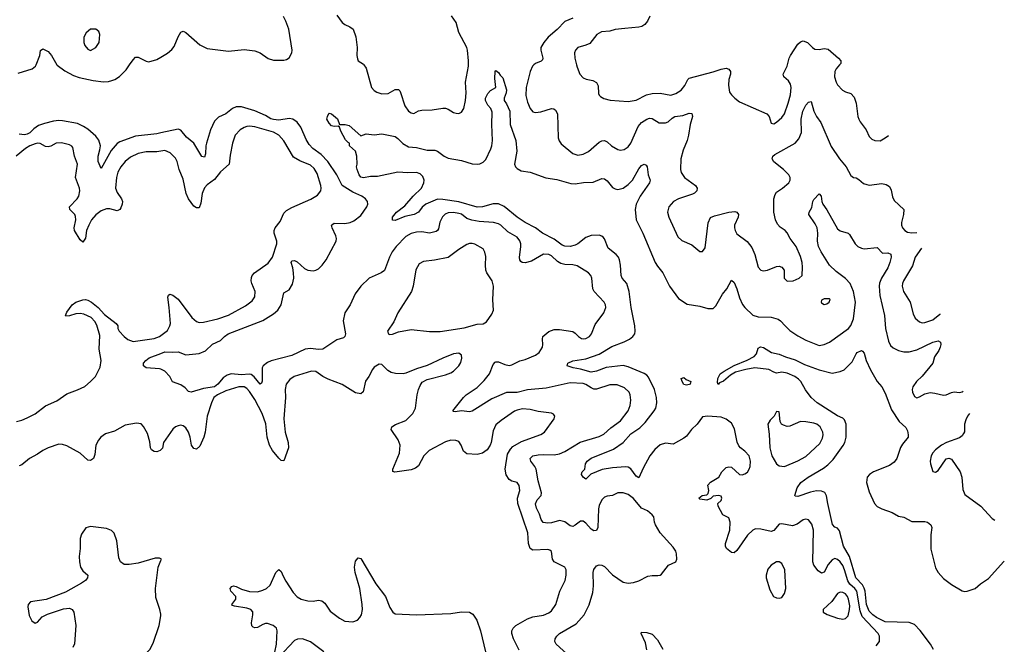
# Model space of a CAD drawing. Header units: inches. Extents: x 1649636 to 1815363, y 506543 to 641975.
# Tile 654 of 656: x 1768934 to 1776369, y 615629 to 620341. Entities that reach past the tile are written whole.
import ezdxf

# ---------------------------------------------------------------- set-up
doc = ezdxf.new("R2010")
doc.units = ezdxf.units.IN
doc.header["$MEASUREMENT"] = 0
for name, color, linetype in [('B7661', 7, 'Continuous'), ('B7662', 7, 'Continuous'), ('B7671', 7, 'Continuous'), ('B7672', 7, 'Continuous')]:
    doc.layers.add(name, color=color, linetype=linetype)

msp = doc.modelspace()

# ---------------------------------------------------------------- linework, layer by layer
at = {"layer": 'B7661', "color": 5}
for points, elevation in [([(1768922.8, 619937.2), (1769028, 619970), (1769054, 619990), (1769058.2, 620000)], 560), ([(1769214.9, 620000), (1769216.7, 619996.7), (1769275.4, 619955.4), (1769340.7, 619920.7), (1769384.5, 619904.5), (1769490, 619881.2), (1769567.3, 619872.7), (1769605.7, 619874.3), (1769630, 619881.1), (1769652.7, 619890), (1769687.3, 619912.7), (1769738.2, 619961.8), (1769763.9, 620000)], 560), ([(1770000, 619487.2), (1769970, 619480.6), (1769810, 619463), (1769690, 619420.3), (1769670, 619406.4), (1769625.4, 619354.6), (1769550, 619217.2), (1769527.8, 619270), (1769527.4, 619310), (1769540.7, 619359.3), (1769543.9, 619390), (1769532.3, 619432.3), (1769510, 619461.5), (1769450, 619514), (1769415.8, 619535.8), (1769370, 619557.1), (1769257.7, 619577.7), (1769230, 619579.5), (1769190, 619574.6), (1769121.4, 619558.6), (1769077.3, 619542.7), (1769041.6, 619518.4), (1769010, 619488.4), (1768990, 619477.7), (1768970, 619473.3), (1768930, 619477)], 560), ([(1770000, 619348.2), (1769970, 619343.2), (1769890, 619343.2), (1769830, 619332.1), (1769770, 619303.8), (1769730.1, 619269.9), (1769698, 619230), (1769676.2, 619190), (1769664.7, 619150), (1769657.2, 619070), (1769670, 619036.4), (1769702.8, 618990), (1769710.2, 618970), (1769709, 618950), (1769697.7, 618922.3), (1769690, 618909.6), (1769670, 618899.7), (1769614.7, 618914.7), (1769590, 618914.6), (1769550, 618898), (1769510, 618867.5), (1769477.5, 618830), (1769455.6, 618790), (1769439.5, 618750), (1769430, 618692.7), (1769410, 618662), (1769390, 618679.6), (1769347.3, 618750), (1769344.5, 618770), (1769357.1, 618830), (1769355.4, 618855.4), (1769350, 618872.3), (1769313.5, 618910), (1769310.9, 618930), (1769367.8, 618990), (1769379.8, 619010), (1769389, 619050), (1769387.1, 619070), (1769356.5, 619150), (1769369.8, 619249.8), (1769347.7, 619310), (1769335.8, 619375.8), (1769327.7, 619387.7), (1769310, 619398), (1769250, 619412.5), (1769210, 619409.8), (1769170, 619386), (1769150, 619380.9), (1769130, 619384.8), (1769090, 619407), (1769070, 619409.8), (1769050, 619405.2), (1769011.7, 619390), (1768977.8, 619370), (1768906.9, 619310)], 580), ([(1768910, 617308.7), (1768950, 617319.4), (1768990, 617336.6), (1769051.6, 617368.4), (1769130, 617426.4), (1769214.9, 617465.1), (1769290, 617518.7), (1769371.9, 617548.1), (1769425.6, 617574.4), (1769469.8, 617610.2), (1769508, 617650), (1769540.9, 617719.1), (1769548.8, 617770), (1769534.3, 617854.3), (1769539.1, 617959.1), (1769517, 618037), (1769502.7, 618062.7), (1769474.2, 618094.2), (1769418.3, 618118.3), (1769390, 618123.5), (1769357.3, 618122.7), (1769310, 618106.2), (1769283.9, 618103.9), (1769279.3, 618110), (1769290, 618134.8), (1769329.4, 618190), (1769359, 618210), (1769410, 618228), (1769430, 618230.3), (1769450, 618225.5), (1769477.3, 618210), (1769526.8, 618170), (1769575.8, 618115.8), (1769664, 618050), (1769674.4, 618030), (1769675.5, 618010), (1769685.5, 617990), (1769723.2, 617950), (1769750, 617927.3), (1769790, 617914.2), (1769950, 617934.8), (1769990, 617951.8), (1770000, 617959.4)], 580), ([(1770000, 617703.1), (1769990, 617707.6), (1769890, 617714), (1769868, 617730), (1769869, 617750), (1769886, 617770), (1769912.7, 617790), (1770000, 617823.5)], 560), ([(1770000, 617094.9), (1769995.8, 617090), (1769970, 617081), (1769950, 617083.4), (1769930, 617096.9), (1769922.9, 617110), (1769916.1, 617156.1), (1769898.5, 617218.5), (1769870, 617272.3), (1769851.1, 617291.1), (1769816.9, 617296.9), (1769730, 617281.4), (1769650, 617237.7), (1769583.5, 617216.5), (1769547.6, 617190), (1769530, 617169.6), (1769510.2, 617130), (1769500.7, 617059.3), (1769491.6, 617030), (1769470, 617014), (1769450, 617016.9), (1769390, 617070.9), (1769290, 617126.3), (1769257, 617137), (1769230, 617137.2), (1769150, 617111.5), (1769110, 617091.8), (1769070, 617062), (1769009.6, 617030.4), (1768950, 616982.2), (1768930, 616973.8)], 580), ([(1770000, 616272.7), (1769990, 616279.3), (1769958, 616278), (1769830, 616240.2), (1769762, 616230), (1769723.7, 616230), (1769696.3, 616250), (1769682, 616282), (1769667, 616410), (1769647.6, 616467.6), (1769627.2, 616487.2), (1769590, 616503.1), (1769470, 616518), (1769432.8, 616507.2), (1769400.9, 616459.1), (1769392.2, 616427.8), (1769390.3, 616350), (1769382.4, 616290), (1769384.9, 616250), (1769394.4, 616210), (1769410, 616182), (1769448, 616150), (1769447.4, 616130), (1769430.2, 616110), (1769402, 616090), (1769279.3, 616020.7), (1769133.8, 615966.2), (1769016.3, 615950), (1768998.8, 615930), (1768996, 615910), (1769007.1, 615847), (1769026.2, 615806.2), (1769050, 615787.2), (1769070, 615796.5), (1769104.7, 615835.3), (1769143.9, 615856.1), (1769265, 615895), (1769310, 615900.3), (1769331.6, 615891.6), (1769342.5, 615870), (1769358.3, 615770), (1769347.7, 615632.3), (1769335.3, 615604.7)], 620), ([(1770000, 615855.5), (1769992.8, 615890), (1769962.3, 615982.3), (1769959.9, 616050), (1769980.7, 616210), (1770000, 616259.7)], 620), ([(1770000, 615265.1), (1769922.3, 615282.3), (1769870, 615283.1), (1769790, 615273), (1769770, 615276.3), (1769746.2, 615286.2), (1769720.7, 615310), (1769712, 615330), (1769714, 615350), (1769747.4, 615412.6), (1769771.5, 615470), (1769790, 615490.3), (1769875.5, 615544.5), (1769916.9, 615590), (1769943.3, 615636.7), (1769988.2, 615770), (1770000, 615843)], 620)]:
    msp.add_lwpolyline(points, dxfattribs=dict(at, elevation=elevation))
at = {"layer": 'B7662', "color": 5, "elevation": 580}
msp.add_lwpolyline([(1769510, 620269.3), (1769470, 620269.3), (1769437.3, 620242.7), (1769418, 620210), (1769418, 620170), (1769425.1, 620145.1), (1769450, 620117.3), (1769470, 620108.5), (1769509.2, 620130), (1769533.6, 620170), (1769538.4, 620230), (1769531.2, 620251.2)], close=True, dxfattribs=at)
at = {"layer": 'B7662', "color": 5, "elevation": 560}
for points in [[(1769058.2, 620000), (1769087.3, 620070), (1769092.7, 620107.3), (1769110, 620120.7), (1769150, 620100.5), (1769175.3, 620070), (1769214.9, 620000)], [(1769763.9, 620000), (1769790, 620038.8), (1769810, 620057.3), (1769830, 620059.1), (1769890, 620027.3), (1769910, 620024), (1769970, 620040.7), (1770000, 620058.2)]]:
    msp.add_lwpolyline(points, dxfattribs=at)
at = {"layer": 'B7671', "color": 5}
for points, elevation in [([(1771533.1, 620000), (1771550, 619974), (1771590, 619828.4), (1771610, 619806.4), (1771630, 619794.4), (1771670, 619781.6), (1771715.6, 619784.4), (1771770, 619813.4), (1771794.4, 619814.4), (1771804.9, 619804.9), (1771810, 619792), (1771842.4, 619690), (1771870, 619650.7), (1771890, 619637.3), (1771910, 619634), (1771946.3, 619653.7), (1771970, 619659.5), (1772050, 619661.3), (1772130, 619672.7), (1772150, 619672.7), (1772170, 619665.5), (1772210, 619640.5), (1772230, 619634.9), (1772250, 619633), (1772270, 619642), (1772288.1, 619671.9), (1772300.4, 619730), (1772305.7, 619790), (1772299.8, 619870), (1772323.8, 619990), (1772323.9, 620000)], 560), ([(1772817.8, 620000), (1772807.5, 619990), (1772788.7, 619950), (1772758.5, 619830), (1772757.5, 619770), (1772770, 619719.1), (1772789, 619670), (1772810, 619646.4), (1772830, 619639.5), (1772870, 619646.3), (1772950, 619671.6), (1772968.8, 619668.8), (1772979.4, 619659.4), (1772994.3, 619630), (1773000.4, 619450), (1773007.2, 619427.2), (1773023.6, 619403.6), (1773110, 619330.5), (1773150, 619318.4), (1773190, 619326.7), (1773230, 619345.3), (1773310, 619417.6), (1773330, 619426.7), (1773350, 619428.2), (1773370, 619419.3), (1773403, 619390), (1773450, 619361.1), (1773470, 619355.8), (1773499.1, 619360.9), (1773530, 619382.4), (1773550, 619408.2), (1773603.7, 619536.3), (1773630, 619564.2), (1773670, 619591.1), (1773690, 619598.2), (1773710, 619594.4), (1773763.1, 619563.1), (1773810, 619562), (1773830.7, 619569.3), (1773862.1, 619597.9), (1773882.4, 619610), (1773942.6, 619617.4), (1773990, 619635.5), (1774010, 619632.4), (1774013.8, 619610), (1773997.7, 619550), (1773984.2, 619470), (1773973.4, 619430), (1773943.8, 619356.2), (1773927.5, 619290), (1773923.1, 619210), (1773930, 619187.3), (1773954.4, 619150), (1774036.5, 619090), (1774050.3, 619070), (1774048.4, 619050), (1774030, 619031.6), (1774015.8, 619024.2), (1773910, 618989.8), (1773872.4, 618970), (1773835.8, 618930), (1773827, 618890), (1773835.8, 618850), (1773903.1, 618703.1), (1773934.4, 618674.4), (1774010, 618641.6), (1774070, 618592.7), (1774090, 618593), (1774110, 618618.8), (1774132.1, 618807.9), (1774150, 618847.7), (1774179.7, 618860.3), (1774290, 618889), (1774334.5, 618894.5), (1774348.8, 618888.8), (1774361.3, 618870), (1774359.5, 618850), (1774333.1, 618790), (1774331.7, 618770), (1774336.5, 618750), (1774350, 618726), (1774426.5, 618666.5), (1774461.8, 618621.8), (1774486, 618570), (1774510, 618474.8), (1774530, 618450.5), (1774550, 618445.3), (1774582, 618450), (1774650, 618478), (1774670, 618480.7), (1774690, 618474.8), (1774706.8, 618450), (1774706.8, 618390), (1774730, 618368), (1774775.3, 618370), (1774819, 618390), (1774842.7, 618410), (1774846.6, 618473.4), (1774842.4, 618510), (1774830, 618555.1), (1774796.4, 618630), (1774752.6, 618690), (1774730, 618732.7), (1774715.1, 618750), (1774676.1, 618776.1), (1774657.6, 618797.6), (1774642.6, 618830), (1774629.7, 618889.7), (1774629.8, 618990), (1774637.8, 619022.2), (1774650, 619039.5), (1774695.1, 619070), (1774742.7, 619110), (1774753.2, 619130), (1774752.7, 619150), (1774742, 619170), (1774703, 619210), (1774627.8, 619267.8), (1774617.2, 619290), (1774621.1, 619310), (1774636.2, 619323.8), (1774790, 619408.9), (1774818.9, 619441.1), (1774839, 619490), (1774834.3, 619590), (1774846.7, 619650), (1774870, 619696.5), (1774890, 619719.3), (1774910, 619722.8), (1774930.2, 619650.2), (1774951.3, 619611.3), (1774984.8, 619564.8), (1775063, 619383), (1775123.6, 619290), (1775175.6, 619230), (1775210, 619165.5), (1775230, 619150.4), (1775250, 619146.7), (1775270, 619136.4), (1775306.1, 619106.1), (1775330, 619097), (1775350, 619093.7), (1775445.3, 619105.3), (1775478.4, 619098.4), (1775502, 619082), (1775514.7, 619054.7), (1775525.3, 619005.3), (1775537.6, 618977.6), (1775610.4, 618910), (1775608.7, 618870), (1775591.7, 618810), (1775591.8, 618790), (1775600.3, 618770), (1775617.6, 618750), (1775638.7, 618738.7), (1775670, 618733.8), (1775708.1, 618736.4)], 560), ([(1773139.6, 620000), (1773143.6, 619983.6), (1773164.9, 619930), (1773190, 619902), (1773212.2, 619892.2), (1773261.4, 619881.4), (1773290, 619867.3), (1773302, 619842), (1773304.9, 619784.9), (1773310.4, 619770.4), (1773320.9, 619760.9), (1773345.7, 619745.7), (1773393.4, 619733.4), (1773530, 619723.1), (1773590, 619734), (1773666.7, 619773.3), (1773710, 619784.9), (1773770, 619785.5), (1773850.3, 619770.3), (1773890, 619783.2), (1773929.6, 619810), (1773956.2, 619843.8), (1773978.9, 619890), (1773990, 619898.5), (1774170, 619947.3), (1774230, 619967.9), (1774270, 619974.3), (1774288.7, 619968.7), (1774302.4, 619950), (1774302.6, 619930), (1774288.9, 619890), (1774285.8, 619845.9), (1774295.3, 619795.2), (1774310, 619774.9), (1774333.7, 619750), (1774370, 619722.4), (1774575.8, 619630), (1774594.5, 619610), (1774610, 619560.7), (1774630, 619555.8), (1774650, 619567.2), (1774690, 619602.6), (1774709.8, 619630.2), (1774738, 619710), (1774754.5, 619774.5), (1774760.4, 619830), (1774755, 619855), (1774739.8, 619879.8), (1774705.1, 619910), (1774698.9, 619930), (1774729.2, 619990.8), (1774731.7, 620000)], 580), ([(1775125.5, 620000), (1775098.7, 619970), (1775088.9, 619950), (1775087.4, 619910), (1775100.3, 619870), (1775110.4, 619850), (1775148.2, 619810), (1775170, 619797), (1775210, 619783.1), (1775235.9, 619755.9), (1775251.8, 619710), (1775263, 619610), (1775270.4, 619590.4), (1775280.7, 619570), (1775326, 619510), (1775350, 619460.7), (1775370, 619439.3), (1775392, 619430), (1775432.1, 619427.9), (1775470, 619448.4), (1775494.9, 619467.5)], 580), ([(1775402.2, 615617.7), (1775427.3, 615650), (1775426.9, 615690), (1775416.8, 615710), (1775297.1, 615837.1), (1775280.6, 615880.6), (1775254.8, 616030), (1775240.6, 616050), (1775202.9, 616082.9), (1775186.9, 616106.9), (1775163.6, 616190), (1775150, 616222.3), (1775130, 616251.8), (1775110, 616268.7), (1775090, 616274.6), (1775070, 616266.6), (1775038.2, 616230), (1775010, 616173.2), (1774990, 616165.2), (1774962.7, 616182.7), (1774930, 616226), (1774924, 616250), (1774928.8, 616488.8), (1774914.8, 616534.8), (1774890, 616567), (1774870, 616573), (1774850, 616568), (1774806.3, 616533.7), (1774770, 616521.7), (1774690, 616536.2), (1774670, 616533.6), (1774630, 616485.8), (1774610, 616478.4), (1774530, 616497.2), (1774490, 616498.5), (1774470, 616489.7), (1774430, 616453), (1774350, 616336), (1774330, 616319.3), (1774310, 616320.9), (1774272.7, 616350), (1774264.5, 616370), (1774265.1, 616390), (1774297.7, 616490), (1774298, 616550), (1774290, 616583.7), (1774244.9, 616604.9), (1774208.7, 616670), (1774206, 616690), (1774230, 616714), (1774235.3, 616730), (1774230, 616746), (1774210, 616751.8), (1774170, 616746), (1774152.7, 616727.3), (1774123.6, 616716.4), (1774070, 616724), (1774062, 616730), (1774088, 616750), (1774123.1, 616756.9), (1774134, 616766), (1774137, 616790), (1774131.8, 616830), (1774150, 616852), (1774214, 616890), (1774235.1, 616930), (1774270, 616962), (1774290, 616967.7), (1774310, 616964.9), (1774370, 616910.6), (1774390, 616908), (1774410, 616913.4), (1774430, 616927.7), (1774442.9, 616950), (1774449.6, 616970), (1774451.8, 617010), (1774442, 617050), (1774410, 617086), (1774377.2, 617110), (1774364.7, 617124.7), (1774353.1, 617153.1), (1774333, 617253), (1774310, 617296.2), (1774270, 617326.9), (1774230, 617342.3), (1774130, 617349.7), (1774090, 617345.6), (1774050.1, 617289.9), (1774008.4, 617250), (1773970, 617199.5), (1773950, 617183.6), (1773870, 617138.9), (1773810, 617146.9), (1773770, 617132.4), (1773730, 617097.7), (1773692.4, 617050), (1773642.1, 616957.9), (1773610, 616885.1), (1773590, 616897.6), (1773550, 616951.2), (1773530, 616965.1), (1773510, 616967.8), (1773410, 616960.6), (1773333.3, 616946.7), (1773247.2, 616912.8), (1773210, 616873.2), (1773190, 616889.6), (1773177.6, 616910), (1773178.6, 616921.4), (1773181.2, 616930), (1773200.7, 616950), (1773207.6, 616990), (1773218.5, 617010), (1773250, 617031.6), (1773418.7, 617101.3), (1773490, 617150.9), (1773550, 617216.8), (1773617.2, 617262.8), (1773657.7, 617302.3), (1773726.2, 617390), (1773736.8, 617410), (1773746.3, 617450), (1773743.2, 617490), (1773726.7, 617550), (1773682.7, 617642.7), (1773670, 617658.8), (1773650, 617672.6), (1773530, 617720.9), (1773490, 617732.1), (1773363.9, 617716.1), (1773290, 617689.9), (1773250, 617681.8), (1773170, 617703.7), (1773113.3, 617713.3), (1773069.3, 617730), (1773073.2, 617750), (1773110, 617767.2), (1773210, 617782.4), (1773310, 617816.3), (1773404.5, 617875.5), (1773497.6, 617910), (1773538, 617930), (1773564.4, 617950), (1773578.2, 617970), (1773582.5, 617990), (1773580.2, 618030), (1773551.3, 618170), (1773535.9, 618290), (1773518.5, 618350), (1773484.5, 618390), (1773475.2, 618410), (1773471.1, 618490), (1773464.1, 618530), (1773455.2, 618550), (1773438.1, 618570), (1773377.8, 618617.8), (1773350, 618686.6), (1773339.8, 618699.8), (1773330, 618708.9), (1773310, 618714.9), (1773250, 618712.7), (1773210, 618698), (1773150, 618650.6), (1773130, 618640.2), (1773090, 618630.6), (1773050, 618632.7), (1773030, 618640.5), (1772970, 618684.9), (1772882.9, 618730), (1772828.5, 618770), (1772752.1, 618810), (1772690, 618850.6), (1772591.9, 618931.9), (1772550, 618952.2), (1772510, 618952.2), (1772430, 618929.2), (1772390, 618927.6), (1772250, 618965.5), (1772130, 618985.2), (1772090, 618987), (1772001.3, 618950), (1771973.4, 618926.6), (1771947, 618890), (1771913, 618870), (1771842.8, 618857.2), (1771770, 618826.6), (1771750, 618828.7), (1771749.6, 618850), (1771779.6, 618890), (1771843.7, 618936.3), (1771905.3, 619010), (1771969.3, 619070.7), (1771987.2, 619110), (1771988, 619130), (1771978, 619158), (1771958.8, 619178.8), (1771930, 619188.2), (1771866, 619186), (1771790, 619191.2), (1771637, 619157), (1771582.8, 619157.2), (1771530, 619147), (1771510, 619154), (1771497.2, 619170), (1771482, 619210), (1771478, 619230), (1771482, 619250), (1771481.2, 619310), (1771470, 619348), (1771426, 619390), (1771426, 619410), (1771414, 619414), (1771393.6, 619433.6), (1771359.5, 619499.5), (1771349.2, 619529.2), (1771338, 619538), (1771310, 619534), (1771290, 619539.5), (1771270, 619559.5), (1771254.7, 619590), (1771257.6, 619610), (1771267.7, 619632.3), (1771270, 619636), (1771290, 619630.8), (1771333.4, 619593.4), (1771350, 619551.3), (1771390.9, 619550.9), (1771422, 619542), (1771510, 619464.7), (1771550, 619478.8), (1771610, 619472.8), (1771670, 619479.3), (1771770, 619459.1), (1771790, 619445.4), (1771827, 619407), (1771870, 619382.8), (1771930, 619377), (1772010, 619356.1), (1772070, 619356), (1772090, 619348.4), (1772140.7, 619310), (1772170, 619296.4), (1772270, 619278.5), (1772350, 619254.2), (1772389.8, 619250.2), (1772410, 619253.8), (1772435.2, 619264.8), (1772454.9, 619285.1), (1772493.2, 619366.8), (1772499.8, 619390), (1772503.5, 619430), (1772499.3, 619550), (1772503.1, 619643.1), (1772491.3, 619670), (1772470, 619696.3), (1772451.8, 619730), (1772451.9, 619748.1), (1772470, 619784.4), (1772490, 619805.5), (1772528.7, 619830), (1772522, 619898), (1772524, 619950), (1772530, 619958), (1772550, 619942), (1772562, 619922), (1772582.5, 619902.5), (1772610, 619811.3), (1772607.2, 619790), (1772592, 619750), (1772592.4, 619730), (1772610, 619705.5), (1772635.2, 619650), (1772638.5, 619550), (1772681.5, 619430), (1772688.8, 619350), (1772670.2, 619250.2), (1772678.9, 619230), (1772690, 619218), (1772721.8, 619201.8), (1772790, 619190.2), (1772906.8, 619146.8), (1772990, 619134.6), (1773095.8, 619104.2), (1773130, 619102.7), (1773192.1, 619112), (1773264.7, 619115.2), (1773330, 619142.4), (1773350, 619140.3), (1773370, 619126.4), (1773410, 619075.3), (1773430, 619063.6), (1773450, 619060.3), (1773490, 619069.2), (1773530, 619096.5), (1773561.2, 619130), (1773610, 619215.3), (1773630, 619240.3), (1773650, 619250.4), (1773663.8, 619243.8), (1773672.7, 619230), (1773680.3, 619170), (1773694, 619130), (1773690.4, 619110), (1773620.2, 619010), (1773589.3, 618950), (1773581.5, 618910), (1773590.1, 618830), (1773639, 618730), (1773731.7, 618510), (1773750, 618480.7), (1773791.2, 618431.2), (1773840.7, 618330), (1773910, 618237.1), (1773975.6, 618195.6), (1774070, 618178.4), (1774130, 618162), (1774170, 618161), (1774190, 618181), (1774242.4, 618270), (1774274, 618310), (1774310, 618374.8), (1774330, 618358.8), (1774350.1, 618310.2), (1774370, 618242), (1774393, 618193), (1774410, 618168.8), (1774470, 618111.8), (1774510, 618099.7), (1774610, 618095.8), (1774662.3, 618082.3), (1774679.5, 618070), (1774713.4, 618030), (1774750, 617996), (1774810, 617956.5), (1774870, 617923.1), (1774970, 617883.6), (1775010, 617890.2), (1775050, 617909.1), (1775191.6, 618010), (1775210, 618034.3), (1775230, 618084.4), (1775245.9, 618210), (1775231.4, 618290), (1775204.6, 618350), (1775170, 618387.5), (1775100.3, 618440.3), (1775050, 618489.7), (1774986.2, 618590), (1774966, 618630), (1774958.7, 618670), (1774960.3, 618730), (1774956.1, 618770), (1774940.4, 618800.3), (1774892.4, 618870), (1774895.4, 618890), (1774916, 618924), (1774923.5, 618970), (1774930, 618984.9), (1774970, 619026.8), (1774986.8, 619010), (1774990.4, 618970), (1774998, 618950), (1775030, 618907.3), (1775110, 618764), (1775130, 618747.7), (1775190, 618730.8), (1775201.3, 618721.3), (1775243.6, 618650), (1775263.1, 618630), (1775290, 618616), (1775310, 618611.8), (1775410, 618621.6), (1775450, 618580.4), (1775490, 618581.1), (1775511.4, 618571.4), (1775513.8, 618550), (1775505.6, 618510), (1775489.3, 618470), (1775440.9, 618390), (1775427.2, 618352.8), (1775424.8, 618330), (1775430, 618260.7), (1775465.8, 618110), (1775471, 618010), (1775494.4, 617914.4), (1775510, 617883.8), (1775530, 617864.2), (1775570, 617844.6), (1775610, 617835.3), (1775650, 617834.7), (1775710, 617849.3), (1775830, 617907.3), (1775870, 617918), (1775888.5, 617908.5), (1775890.2, 617890.2), (1775885, 617870), (1775874.7, 617845.3), (1775842.8, 617797.2), (1775830.2, 617750), (1775750, 617651), (1775705.3, 617610), (1775678.9, 617570), (1775673.7, 617550), (1775675.8, 617530), (1775690, 617497.3), (1775710, 617488.5), (1775730, 617494.4), (1775770, 617518.5), (1775810, 617527.8), (1775844.4, 617524.4), (1775910, 617507.6), (1775930, 617510.3), (1775970, 617529.1), (1775990, 617533.6), (1776030, 617529.1), (1776050, 617532.8), (1776057.9, 617537.1)], 540), ([(1770000, 617823.5), (1770030, 617834.9), (1770088.4, 617831.6), (1770130, 617834.4), (1770190, 617812.7), (1770290, 617822), (1770336.2, 617843.8), (1770390, 617892.6), (1770450, 617919.5), (1770480.5, 617950), (1770509.6, 617970), (1770770, 618071.1), (1770850, 618120.7), (1770883.1, 618150), (1770907.7, 618190), (1770930, 618280.7), (1770970, 618303.7), (1770994.6, 618345.4), (1771003.2, 618390), (1771003, 618430), (1770998.1, 618470), (1770983.9, 618510), (1770990, 618521.6), (1771010, 618523.2), (1771030, 618513.2), (1771084.7, 618464.7), (1771110, 618450.1), (1771150, 618445), (1771170, 618450.2), (1771190, 618462.2), (1771218.2, 618490), (1771248, 618530), (1771323.5, 618670), (1771325.6, 618690), (1771321.6, 618710), (1771294.2, 618770), (1771290, 618790.7), (1771310, 618805.7), (1771390, 618803.2), (1771429, 618811), (1771457.5, 618822.5), (1771510, 618864.2), (1771556.4, 618930), (1771563.5, 618950), (1771561.3, 618970), (1771546.3, 618990), (1771518, 619010), (1771450, 619038.7), (1771370.4, 619090.4), (1771330, 619169.7), (1771261.2, 619270), (1771210, 619323.6), (1771148.7, 619370), (1771120.1, 619400.1), (1771096.4, 619436.4), (1771057.5, 619530), (1771030, 619568), (1770996, 619590), (1770970, 619596.4), (1770890, 619583.2), (1770850, 619587), (1770830, 619593.1), (1770790, 619616.9), (1770710, 619653.9), (1770610, 619682.5), (1770570, 619682.2), (1770541.8, 619670), (1770490, 619630.6), (1770434.3, 619605.7), (1770404.4, 619575.6), (1770375, 619510), (1770344.8, 619410), (1770339.8, 619390), (1770338.2, 619330), (1770330, 619303.7), (1770310, 619309.5), (1770249.7, 619410), (1770194.1, 619454.1), (1770150, 619508.3), (1770130, 619515.8), (1770000, 619487.2)], 560), ([(1770000, 617959.4), (1770050, 617996.9), (1770068.2, 618030), (1770072.2, 618050), (1770063.9, 618170), (1770052.1, 618247.9), (1770058, 618262), (1770068.9, 618271.1), (1770090, 618262.8), (1770131.9, 618231.9), (1770233.5, 618093.5), (1770270, 618063.2), (1770290, 618056.9), (1770322, 618058), (1770430, 618083), (1770510, 618111.8), (1770638.8, 618181.2), (1770690, 618220.3), (1770709.7, 618250), (1770711.8, 618290), (1770686, 618350), (1770682, 618370), (1770685.2, 618394.8), (1770690.7, 618410), (1770708.1, 618431.9), (1770810, 618504.2), (1770843.1, 618550), (1770876, 618650), (1770875.8, 618670), (1770856.3, 618730), (1770855.1, 618750), (1770862.4, 618770), (1770901.8, 618818.2), (1770930, 618880.4), (1770950, 618900.9), (1770990, 618924), (1771133.2, 618986.8), (1771183.5, 619016.5), (1771208.2, 619050), (1771211, 619070), (1771207.8, 619090), (1771181.5, 619181.5), (1771158.7, 619218.7), (1771130, 619242.6), (1771050, 619274.9), (1771002.8, 619302.8), (1770927.9, 619427.9), (1770891.1, 619470), (1770850, 619491.9), (1770710, 619533.8), (1770670, 619538.8), (1770650, 619535.3), (1770630, 619528.5), (1770600.4, 619510), (1770561.7, 619470), (1770540.3, 619410), (1770522.4, 619317.6), (1770515.3, 619250), (1770450, 619194), (1770405.9, 619134.1), (1770350, 619094), (1770330, 619071.1), (1770313.4, 619030), (1770303.1, 618956.9), (1770290, 618920.5), (1770270, 618920.9), (1770250, 618934.8), (1770208.5, 618988.5), (1770190.7, 619030.7), (1770170, 619138.4), (1770138.2, 619210), (1770124.2, 619270), (1770110, 619296.3), (1770070, 619336), (1770030, 619353.3), (1770000, 619348.2)], 580), ([(1773090, 615534.5), (1772985.4, 615630), (1772976.3, 615650), (1772978, 615670), (1772989.7, 615690), (1773009.7, 615710), (1773137.4, 615782.6), (1773195.6, 615850), (1773233.9, 615926.1), (1773261.3, 616018.7), (1773267.6, 616070), (1773264.2, 616170), (1773270, 616192.4), (1773290, 616219.5), (1773310, 616227.4), (1773330, 616226.5), (1773350, 616215.8), (1773410, 616153.7), (1773490, 616096.4), (1773530, 616088.5), (1773570, 616094.9), (1773610, 616108.5), (1773678, 616142), (1773710, 616148), (1773752.5, 616147.5), (1773770, 616150.8), (1773781.5, 616158.5), (1773833.8, 616226.2), (1773890, 616251.3), (1773895.6, 616270), (1773894, 616310), (1773888, 616330), (1773870, 616362), (1773769.8, 616469.8), (1773735.6, 616530), (1773728.4, 616550), (1773724, 616590), (1773710, 616606.3), (1773675.2, 616635.2), (1773630, 616656.8), (1773570, 616727.8), (1773550, 616744.6), (1773530, 616757.8), (1773490, 616771.6), (1773450, 616770.8), (1773410, 616752.2), (1773370, 616747.1), (1773350, 616738.7), (1773330, 616718), (1773310, 616675.6), (1773303.9, 616650), (1773299.4, 616510), (1773290, 616487.2), (1773270, 616484.5), (1773250, 616497.2), (1773210, 616543.1), (1773190, 616556.9), (1773170, 616557.4), (1773130, 616527), (1773110, 616517.6), (1773090, 616521.5), (1773050, 616551.6), (1773010, 616562.3), (1772950, 616544.2), (1772922.6, 616542.6), (1772887.9, 616547.9), (1772870.8, 616570), (1772859.3, 616610), (1772836.1, 616656.1), (1772830, 616688), (1772840.8, 616719.2), (1772873.2, 616750), (1772873.6, 616770), (1772850, 616861.2), (1772834.8, 616950), (1772825.3, 616970), (1772794.5, 617010), (1772788.3, 617030), (1772809.6, 617050), (1772850, 617058.6), (1772890, 617061.6), (1772970, 617057.4), (1773010, 617065.8), (1773050, 617083.8), (1773166.5, 617153.5), (1773310, 617196.1), (1773346.4, 617213.6), (1773397.7, 617262.3), (1773470, 617315.3), (1773529.7, 617390), (1773544.4, 617430), (1773548.4, 617470), (1773543.1, 617510), (1773535.4, 617530), (1773502.2, 617562.2), (1773445.5, 617585.5), (1773390, 617585), (1773290, 617552.8), (1773270, 617554.4), (1773250, 617562.2), (1773210, 617588.2), (1773190, 617594.9), (1773090, 617601.8), (1772910, 617561.5), (1772770, 617548.3), (1772690, 617529.1), (1772610, 617528.2), (1772498.7, 617481.3), (1772350, 617387.8), (1772330, 617382.4), (1772270.3, 617389.7), (1772222.5, 617382.5), (1772210, 617384), (1772204, 617390), (1772284.7, 617490), (1772306.3, 617510), (1772390, 617566.5), (1772441.3, 617618.7), (1772481.4, 617670), (1772510, 617740.7), (1772524, 617756), (1772530, 617760.5), (1772550, 617760.4), (1772598.6, 617738.6), (1772630, 617732.4), (1772650, 617736.5), (1772710, 617767.9), (1772750, 617777.6), (1772829.7, 617810), (1772856.8, 617830), (1772881, 617870), (1772884, 617890), (1772880.9, 617930), (1772885.7, 617950), (1772930, 617987.4), (1772970, 618004.2), (1773010, 618004.2), (1773110, 617988.2), (1773130, 617976.3), (1773153.4, 617950), (1773175.6, 617935.6), (1773190, 617932.4), (1773210, 617935.8), (1773236.2, 617950), (1773251.2, 617970), (1773279.5, 618040.5), (1773345.1, 618130), (1773359.6, 618170), (1773357.6, 618190), (1773347.3, 618210), (1773271.5, 618290), (1773261.3, 618310), (1773253.6, 618390), (1773246.6, 618410), (1773229.2, 618430), (1773144.2, 618484.2), (1773111.9, 618491.9), (1773050, 618492.8), (1773020.4, 618500.4), (1772996, 618516), (1772950, 618560.4), (1772928.7, 618570), (1772890, 618570.8), (1772799.7, 618520.3), (1772750, 618506), (1772729.8, 618509.8), (1772717.6, 618517.6), (1772710, 618529.5), (1772707.5, 618547.5), (1772718.5, 618630), (1772717.8, 618650), (1772710, 618673.6), (1772690, 618699.1), (1772620, 618740), (1772566.3, 618790), (1772550, 618799.8), (1772511.3, 618811.3), (1772402.7, 618817.3), (1772347.4, 618827.4), (1772310, 618842), (1772270, 618872.7), (1772250, 618879.9), (1772210, 618885.2), (1772170, 618884.1), (1772146.9, 618873.1), (1772127.5, 618852.5), (1772107.5, 618812.5), (1772097.2, 618762.8), (1772090.2, 618749.8), (1772078.3, 618741.7), (1772030, 618729.8), (1771970, 618741.4), (1771930, 618738), (1771890, 618727), (1771850, 618705.3), (1771777.2, 618630), (1771746.2, 618590), (1771726.7, 618550), (1771690.1, 618449.9), (1771663.8, 618430), (1771574, 618390), (1771510.3, 618330), (1771467, 618273), (1771430.1, 618189.8), (1771390.2, 618129.8), (1771376.9, 618070), (1771395.5, 617970), (1771389.2, 617950.8), (1771379.3, 617940.7), (1771330, 617925.7), (1771224.5, 617855.6), (1771190, 617852.4), (1771130, 617860.3), (1771090, 617854.2), (1770990, 617806.8), (1770833.9, 617766.1), (1770805.8, 617754.2), (1770774, 617730), (1770766, 617714), (1770766, 617614), (1770761.1, 617598.9), (1770750, 617591.6), (1770706, 617646), (1770683.2, 617663.2), (1770666.9, 617666.9), (1770610, 617660.7), (1770530, 617669.4), (1770501.5, 617658.5), (1770470, 617638), (1770430, 617589.9), (1770404.7, 617570), (1770322.1, 617557.9), (1770229.8, 617529.8), (1770210, 617535.1), (1770182.8, 617562.8), (1770150, 617586), (1770088.2, 617608.2), (1770068.2, 617650), (1770030, 617689.7), (1770000, 617703.1)], 560), ([(1775743.1, 618616.6), (1775695, 618550), (1775676.2, 618483.8), (1775607.6, 618370), (1775599.6, 618350), (1775597.4, 618330), (1775607.4, 618290), (1775658, 618210), (1775681.3, 618121.3), (1775696.4, 618090), (1775730, 618060.3), (1775750, 618054.9), (1775770, 618056.5), (1775830, 618077.3), (1775882, 618118), (1775887.5, 618121.2)], 560), ([(1775833.8, 615590), (1775811.2, 615630), (1775733.6, 615733.6), (1775690, 615776.7), (1775650, 615792.9), (1775470, 615798.4), (1775404.8, 615830), (1775376.7, 615850), (1775350, 615877.9), (1775328.4, 615930), (1775318.2, 616030), (1775312, 616052), (1775298.3, 616078.3), (1775249.1, 616130), (1775199.9, 616290), (1775154.9, 616370), (1775124.5, 616484.5), (1775110, 616504.7), (1775090, 616511.2), (1775071.4, 616531.4), (1775035.5, 616690), (1775027.5, 616747.5), (1775012.9, 616772.9), (1774990, 616784.4), (1774950, 616785.2), (1774904.6, 616775.4), (1774810, 616744.2), (1774790, 616746), (1774786.6, 616750), (1774804.4, 616810), (1774833.7, 616850), (1774887.6, 616890), (1775003, 616957), (1775037.7, 616982.3), (1775077.8, 617022.2), (1775152.8, 617127.2), (1775165.6, 617150), (1775174.9, 617190), (1775174.5, 617290), (1775161.8, 617321.8), (1775150, 617334), (1775110, 617352.3), (1774956.3, 617450), (1774909.7, 617490), (1774869, 617549), (1774834, 617610), (1774815, 617630), (1774786.9, 617650), (1774730, 617673.6), (1774690, 617681.3), (1774650, 617674.8), (1774630, 617680.5), (1774590, 617702.9), (1774486.5, 617713.5), (1774417.2, 617702.8), (1774338.6, 617681.4), (1774301.7, 617658.3), (1774250, 617613.3), (1774219.8, 617600.2), (1774209.4, 617589.4), (1774203.9, 617603.9), (1774205.3, 617634.7), (1774224.7, 617670), (1774254.3, 617690), (1774330, 617732), (1774428, 617772), (1774480.7, 617799.3), (1774499.1, 617820.9), (1774510, 617862.8), (1774527.1, 617872.9), (1774550, 617868.4), (1774610.2, 617830.2), (1774670, 617817.6), (1774716.4, 617796.4), (1774790, 617773.7), (1774860.3, 617740.3), (1774970, 617698.5), (1775070, 617674.4), (1775130, 617685.5), (1775159.7, 617700.3), (1775220.8, 617759.2), (1775250, 617821), (1775259, 617830), (1775290, 617846), (1775299.1, 617839.1), (1775310, 617824.7), (1775326.4, 617770), (1775360, 617700), (1775410, 617610.7), (1775444, 617570), (1775470, 617522.8), (1775518.1, 617398.1), (1775574.9, 617310), (1775624.6, 617264.6), (1775638.4, 617238.4), (1775643.6, 617210), (1775642.4, 617190), (1775600.4, 617139.6), (1775585.7, 617114.3), (1775557.8, 617030), (1775538.3, 617001.7), (1775501.4, 616978.6), (1775382.4, 616930), (1775350.9, 616909.1), (1775332.8, 616890), (1775328.2, 616850), (1775350, 616779.3), (1775390.3, 616690), (1775410, 616669.1), (1775443.8, 616650), (1775523, 616623), (1775570, 616595.5), (1775610, 616588), (1775670, 616556), (1775770, 616554.4), (1775790, 616550.2), (1775815.3, 616530), (1775821.7, 616510), (1775815.5, 616455.5), (1775813.5, 616346.5), (1775850, 616206), (1775870.3, 616170), (1775910, 616124.9), (1775970, 616078.5), (1776050, 616032), (1776070, 616027), (1776090, 616028.5), (1776150, 616050.3), (1776190, 616084.9), (1776250, 616126), (1776365.6, 616254.4), (1776369.3, 616255.6)], 520), ([(1772705, 615585), (1772662.6, 615670), (1772649.7, 615710), (1772651.5, 615730), (1772661.6, 615750), (1772681.6, 615770), (1772770, 615821.2), (1772810, 615835.5), (1772890, 615847.1), (1772930, 615865.5), (1772950, 615881.7), (1772982.4, 615930), (1773014.2, 616030), (1773052.4, 616110), (1773060.5, 616150), (1773060.5, 616190), (1773050, 616211.6), (1772969.5, 616250), (1772957.6, 616270), (1772950, 616328), (1772938.4, 616338.4), (1772923.2, 616343.2), (1772810, 616338.3), (1772789.7, 616350), (1772776.2, 616390), (1772770.4, 616470.4), (1772696.8, 616690), (1772694.3, 616730), (1772710.7, 616790), (1772706, 616826), (1772689.8, 616849.8), (1772650, 616860.4), (1772630, 616872.8), (1772607.4, 616907.4), (1772599.4, 616950), (1772618.3, 617061.7), (1772639.7, 617100.3), (1772658.6, 617121.4), (1772722.5, 617157.5), (1772868.9, 617211.1), (1772897.6, 617230), (1772969, 617330), (1772975.3, 617350), (1772964.7, 617364.7), (1772950, 617372.7), (1772850, 617385.1), (1772790, 617400.3), (1772730, 617404.5), (1772690, 617395.6), (1772670, 617386.3), (1772570, 617317.6), (1772530, 617284.5), (1772510, 617239), (1772494.6, 617150), (1772486.5, 617130), (1772464.5, 617095.6), (1772430.1, 617069.9), (1772390, 617060.9), (1772310, 617066.2), (1772285.5, 617085.5), (1772268.3, 617130), (1772250, 617157.6), (1772227.3, 617167.3), (1772190, 617168.7), (1772150, 617155), (1772026.7, 617090), (1771985.6, 617050), (1771945, 616975), (1771923.6, 616956.4), (1771890, 616944.3), (1771767.9, 616927.9), (1771752.9, 616932.9), (1771751.8, 616950), (1771801.4, 617070), (1771807.2, 617130), (1771791.1, 617170), (1771739.6, 617250), (1771744.5, 617270), (1771773.2, 617286.8), (1771850, 617316.5), (1771904.2, 617370), (1771923, 617410), (1771935.4, 617510), (1771945.4, 617550), (1771957.8, 617582.2), (1771974.6, 617605.4), (1772010, 617627), (1772150, 617661.3), (1772190, 617677.1), (1772209.3, 617690), (1772251, 617729), (1772266.5, 617753.5), (1772273.7, 617786.3), (1772269.6, 617810), (1772250, 617824.7), (1772210, 617819.7), (1772130, 617788), (1772010, 617731.3), (1771930, 617707.6), (1771850, 617673.6), (1771830, 617669.6), (1771771.5, 617671.5), (1771740.1, 617680.1), (1771713.6, 617693.6), (1771670, 617739), (1771650, 617741.2), (1771610, 617719.3), (1771597.7, 617702.3), (1771570.4, 617650), (1771545.1, 617614.9), (1771527.7, 617532.3), (1771510, 617518.2), (1771470, 617525), (1771370, 617588.5), (1771262.4, 617630), (1771222.4, 617650), (1771170, 617686.2), (1771138, 617690), (1771007.7, 617650), (1770974.5, 617625.5), (1770947.2, 617590), (1770939.6, 617550), (1770941.8, 617490), (1770929.1, 617330), (1770939.8, 617230), (1770960.5, 617150), (1770964.5, 617110), (1770930, 617013.2), (1770910, 617015.8), (1770890, 617033.3), (1770843.7, 617090), (1770819.6, 617130), (1770803.2, 617190), (1770792.8, 617292.8), (1770765.3, 617370), (1770710, 617475.1), (1770670, 617536.1), (1770650, 617558.7), (1770630, 617571.6), (1770590, 617571.6), (1770490, 617541.5), (1770427.8, 617510), (1770401.5, 617490), (1770382, 617450), (1770351, 617349), (1770334.4, 617230), (1770323.6, 617190), (1770295.7, 617124.3), (1770270, 617100.2), (1770250, 617104.7), (1770231.2, 617130), (1770222.2, 617190), (1770210, 617229.7), (1770190, 617262), (1770170, 617276.9), (1770150, 617280.5), (1770130, 617277.4), (1770110, 617269.7), (1770090, 617251.1), (1770020.2, 617150), (1770011.7, 617108.3), (1770000, 617094.9)], 580), ([(1776106.7, 617369.5), (1776091.5, 617348.5), (1776077.7, 617322.3), (1776068.1, 617290), (1776067.7, 617232.3), (1776062.1, 617217.9), (1776050, 617200.4), (1776030, 617186.6), (1775934, 617150), (1775894, 617130), (1775850, 617096.9), (1775830, 617074), (1775817.6, 617050), (1775808.2, 617010), (1775810.7, 616990), (1775830, 616932), (1775850, 616926.8), (1775870, 616938.8), (1775930, 617026.8), (1775950, 617034), (1775970, 617024), (1776034.7, 616930), (1776047.3, 616890), (1776055.5, 616795.5), (1776070, 616758.4), (1776192.4, 616670), (1776278, 616578), (1776297.8, 616565.4)], 540), ([(1770000, 616259.7), (1770004, 616270), (1770000, 616272.7)], 620), ([(1770859.7, 615570), (1770874.7, 615630), (1770878, 615730), (1770872.7, 615750), (1770849.6, 615769.6), (1770804.8, 615784.8), (1770790, 615785.1), (1770770, 615777.6), (1770730, 615755.1), (1770710, 615751.8), (1770698.3, 615758.3), (1770688.5, 615768.5), (1770684, 615790), (1770695.4, 615850), (1770693.6, 615873.6), (1770679.3, 615890), (1770650, 615902), (1770555.6, 615915.6), (1770542, 615922), (1770536, 615930), (1770566.3, 615970), (1770566, 615990), (1770529.5, 616030), (1770522.9, 616050), (1770536.1, 616063.9), (1770550, 616070.3), (1770570, 616064.6), (1770610, 616043.2), (1770670, 616027.2), (1770730, 616024.9), (1770770, 616036.5), (1770797.6, 616050), (1770825.2, 616074.8), (1770869, 616171), (1770890, 616193.4), (1770910, 616178.8), (1770922.7, 616142.7), (1770943.6, 616103.6), (1770999.4, 616019.4), (1771030, 615987.1), (1771060.4, 615970), (1771110, 615955.9), (1771150, 615953.4), (1771190, 615960.2), (1771217, 615957), (1771239.5, 615939.5), (1771279.2, 615879.2), (1771350, 615824.7), (1771390, 615803.8), (1771450, 615797.3), (1771484.5, 615810), (1771504, 615830), (1771514.2, 615850), (1771522, 615890), (1771520.8, 615930), (1771503.8, 616050), (1771468.6, 616170), (1771463.2, 616210), (1771470, 616256.4), (1771490, 616280.4), (1771510, 616276.3), (1771623.7, 616083.7), (1771696.6, 615990), (1771730, 615904.9), (1771750.8, 615870.8), (1771770, 615858.5), (1771930, 615851.3), (1772190, 615860.7), (1772270, 615874.4), (1772331.6, 615871.6), (1772355.6, 615855.6), (1772385.2, 615810), (1772412.9, 615730), (1772451.7, 615571.7)], 580), ([(1770000, 615843), (1770001.1, 615850), (1770000, 615855.5)], 620), ([(1773670, 615587.8), (1773660, 615640), (1773626.6, 615710), (1773630, 615718.8), (1773670, 615716.4), (1773710, 615703.8), (1773750, 615661.6), (1773790, 615593)], 540), ([(1771231.4, 615571.4), (1771130, 615647.5), (1771070, 615670.8), (1771032.2, 615667.8), (1771010, 615656.4), (1770890, 615531.5)], 580)]:
    msp.add_lwpolyline(points, dxfattribs=dict(at, elevation=elevation))
for points, elevation in [([(1772330, 618653.3), (1772310, 618646), (1772250, 618606.6), (1772170, 618547.8), (1772066.6, 618526.6), (1771984.4, 618515.6), (1771950, 618499.3), (1771925.9, 618454.1), (1771906.5, 618330), (1771894, 618290), (1771790.5, 618130), (1771758.3, 618061.7), (1771711, 617990), (1771718, 617970), (1771725.5, 617965.5), (1771750, 617967.7), (1771794.7, 617985.3), (1771890, 618002.3), (1772030, 617987.4), (1772110, 617987.4), (1772290, 618014.9), (1772390, 618043.7), (1772433.6, 618046.4), (1772458.9, 618061.1), (1772500.1, 618119.9), (1772511.8, 618150), (1772507.5, 618227.5), (1772513.1, 618330), (1772502, 618370), (1772462, 618430), (1772455.4, 618450), (1772452.2, 618490), (1772455.1, 618555.1), (1772447.2, 618587.2), (1772432.9, 618612.9), (1772370, 618646.3), (1772350, 618653)], 580), ([(1775050, 618235.3), (1775010, 618234), (1774990, 618226), (1774986.8, 618210), (1774990, 618204.7), (1775010, 618192), (1775030, 618198), (1775048, 618210), (1775055.3, 618230)], 560), ([(1773970, 617583), (1773949.6, 617589.7), (1773936.2, 617610), (1773930, 617634), (1773950, 617640.5), (1773965.7, 617625.7), (1774002, 617610), (1773998, 617590), (1773990, 617588.3)], 520), ([(1774650, 617386), (1774630.3, 617349.7), (1774600.7, 617319.3), (1774582.8, 617290), (1774594, 617214), (1774599, 617110), (1774614.3, 617050), (1774648.9, 616990), (1774670, 616974), (1774710, 616968.9), (1774810, 617011.4), (1774870, 617045.8), (1774975.5, 617144.5), (1774997.5, 617182.5), (1775002.2, 617210), (1774998.5, 617230), (1774978.9, 617270), (1774954.5, 617290), (1774930, 617297.6), (1774870, 617307.6), (1774831.4, 617308.6), (1774750, 617273.7), (1774730, 617272.6), (1774701.8, 617281.8), (1774687, 617290), (1774675.6, 617310), (1774670, 617382)], 540), ([(1774670, 616249.4), (1774650, 616249.4), (1774610, 616224.5), (1774583.9, 616196.1), (1774570.4, 616150), (1774570.4, 616130), (1774598.4, 616038.4), (1774626, 615990), (1774650, 615978.8), (1774670, 615977.3), (1774690, 615982.8), (1774710, 616010.8), (1774720.3, 616050), (1774710.9, 616190.9), (1774690, 616237.2)], 560), ([(1775130, 616021.6), (1775110, 616010.8), (1775067.5, 615952.5), (1775000.7, 615890), (1775001, 615870), (1775032.3, 615852.3), (1775110, 615824.9), (1775150, 615817.6), (1775170, 615822.4), (1775190, 615843), (1775201.3, 615890), (1775201.7, 615918.3), (1775193.2, 615970), (1775186, 615990), (1775170, 616008.7), (1775150, 616019.4)], 560)]:
    msp.add_lwpolyline(points, close=True, dxfattribs=dict(at, elevation=elevation))
at = {"layer": 'B7672', "color": 5}
for points, elevation in [([(1771330, 620375.3), (1771370, 620319.5), (1771390, 620303.7), (1771427.4, 620287.4), (1771453, 620270), (1771472.8, 620212.8), (1771482.4, 620130), (1771481, 620070), (1771485.4, 620045.4), (1771491.3, 620030), (1771530, 620004.9), (1771533.1, 620000)], 560), ([(1770000, 620058.2), (1770051.7, 620088.3), (1770083.9, 620116.1), (1770101, 620139), (1770130, 620210.8), (1770150, 620247.3), (1770170, 620254), (1770190, 620243.8), (1770295.5, 620150), (1770350, 620124.2), (1770510, 620104.2), (1770630, 620114.9), (1770710, 620105.2), (1770750, 620090.3), (1770810, 620047.6), (1770850, 620034.6), (1770930, 620034.9), (1770950, 620040.3), (1770970, 620052.7), (1770988.5, 620090), (1770990.8, 620110), (1770965.6, 620270), (1770944.4, 620330), (1770925.6, 620365.6)], 560), ([(1772323.9, 620000), (1772324.1, 620030), (1772316.5, 620110), (1772310.6, 620130), (1772250, 620244.5), (1772230, 620319.6), (1772195.5, 620370)], 560), ([(1773110, 620352.2), (1773050, 620327.1), (1772992, 620268), (1772925.6, 620210), (1772891.8, 620170), (1772870.2, 620130), (1772868.4, 620111.6), (1772885, 620050), (1772881.3, 620038.7), (1772872.2, 620027.8), (1772829.1, 620010.9), (1772817.8, 620000)], 560), ([(1773692.6, 620367.4), (1773676, 620330), (1773655.5, 620304.5), (1773633.4, 620290), (1773610, 620283.5), (1773504.5, 620275.5), (1773430, 620265.7), (1773390, 620255.4), (1773326.8, 620250), (1773293, 620230), (1773238.4, 620161.6), (1773210, 620148), (1773150, 620131.6), (1773130.5, 620110), (1773124.9, 620090), (1773127.4, 620050), (1773139.6, 620000)], 580), ([(1774731.7, 620000), (1774745.2, 620050), (1774755, 620070), (1774810, 620155.3), (1774830, 620174.9), (1774850, 620181.5), (1774883, 620170), (1774920.5, 620130), (1774939.2, 620119.2), (1774970, 620115.3), (1775010, 620123.6), (1775038.4, 620118.4), (1775118.4, 620050), (1775134.4, 620030), (1775134.4, 620010), (1775125.5, 620000)], 580)]:
    msp.add_lwpolyline(points, dxfattribs=dict(at, elevation=elevation))

doc.saveas('drawing.dxf')
